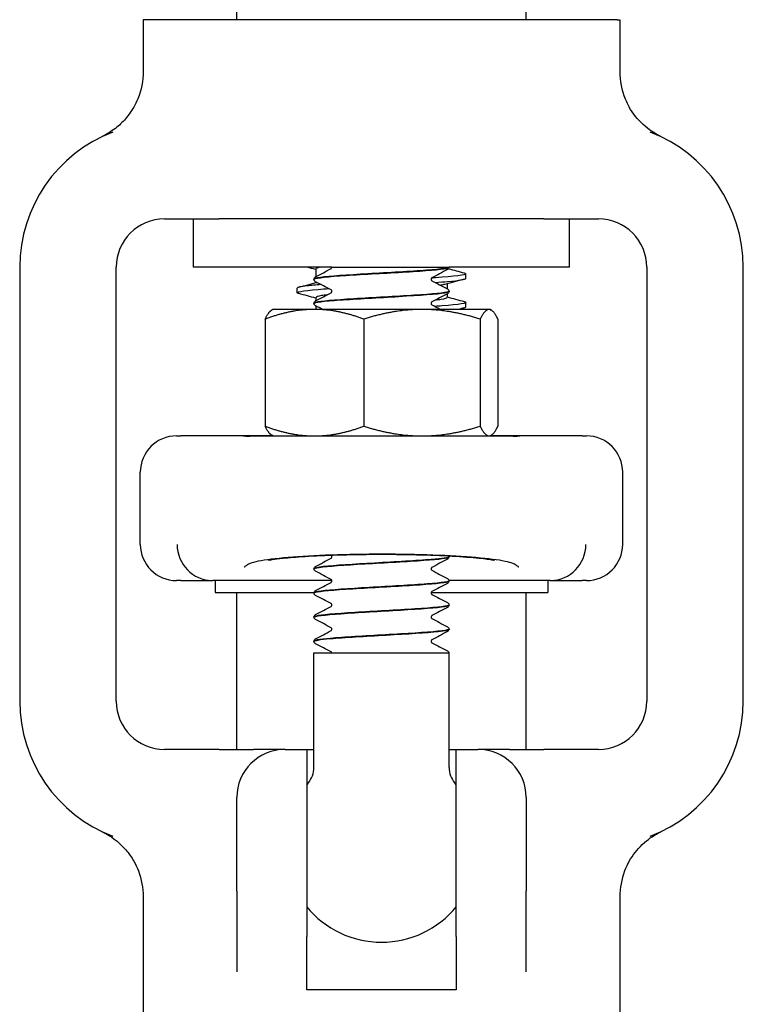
# Model space of a CAD drawing. Header units: inches. Extents: x 36 to 1719, y -84 to 1122.
# Tile 410 of 550: x 1420.16 to 1422.04, y 381.89 to 384.44. Entities that reach past the tile are written whole.
import ezdxf

# ---------------------------------------------------------------- set-up
doc = ezdxf.new("R2010")
doc.units = ezdxf.units.IN
doc.header["$LTSCALE"] = 48
doc.header["$MEASUREMENT"] = 0
doc.layers.add('Visible (ANSI)', color=7, linetype='Continuous', lineweight=30)

msp = doc.modelspace()

# ---------------------------------------------------------------- linework, layer by layer
at = {"layer": 'Visible (ANSI)'}
for p, q in [((1420.72412, 384.43843), (1420.72412, 384.45843)), ((1421.47412, 384.43843), (1421.47412, 384.45843)), ((1420.48807, 384.43843), (1420.48162, 384.43843)), ((1420.48162, 384.43843), (1420.48162, 384.30447)), ((1420.49571, 384.43843), (1420.48807, 384.43843)), ((1421.70253, 384.43843), (1420.49571, 384.43843)), ((1421.71017, 384.43843), (1421.70253, 384.43843)), ((1421.71017, 384.43843), (1421.71662, 384.43843)), ((1421.71662, 384.43843), (1421.71662, 384.30447)), ((1420.53662, 383.92193), (1420.67853, 383.92193)), ((1420.61162, 383.79693), (1420.61162, 383.92193)), ((1421.51971, 383.92193), (1420.67853, 383.92193)), ((1421.51971, 383.92193), (1421.66162, 383.92193)), ((1421.58662, 383.79693), (1421.58662, 383.92193)), ((1420.16162, 383.79693), (1420.16162, 382.67193)), ((1420.41162, 382.67193), (1420.41162, 383.79693)), ((1420.97045, 383.79693), (1420.61162, 383.79693)), ((1420.92912, 383.79227), (1420.92912, 383.77238)), ((1420.97045, 383.7969), (1420.97045, 383.79693)), ((1420.97045, 383.79693), (1420.97046, 383.79693)), ((1420.97046, 383.79693), (1420.9851, 383.79693)), ((1420.9851, 383.79693), (1421.24795, 383.79693)), ((1421.24795, 383.79693), (1421.27405, 383.79693)), ((1421.27412, 383.79693), (1421.27405, 383.79693)), ((1421.27412, 383.79659), (1421.27412, 383.79693)), ((1421.58662, 383.79693), (1421.27412, 383.79693)), ((1421.78662, 383.79693), (1421.78662, 382.67193)), ((1422.03662, 382.67193), (1422.03662, 383.79693)), ((1420.92412, 383.76531), (1420.92412, 383.76593)), ((1420.92912, 383.75886), (1420.92912, 383.75674)), ((1421.31787, 383.76781), (1421.31787, 383.77966)), ((1420.88037, 383.73074), (1420.88037, 383.74259)), ((1421.26912, 383.75366), (1421.26912, 383.7411)), ((1421.27412, 383.73403), (1421.27412, 383.73465)), ((1420.92912, 383.71813), (1420.92912, 383.70981)), ((1421.26912, 383.72758), (1421.26912, 383.71813)), ((1421.31787, 383.69367), (1421.31787, 383.70552)), ((1420.81762, 383.68743), (1420.81476, 383.68578)), ((1420.92529, 383.68743), (1420.81762, 383.68743)), ((1420.92412, 383.70275), (1420.92412, 383.70337)), ((1421.20396, 383.68743), (1420.92529, 383.68743)), ((1420.92912, 383.6963), (1420.92912, 383.68743)), ((1421.37779, 383.68743), (1421.20396, 383.68743)), ((1421.38062, 383.68743), (1421.37779, 383.68743)), ((1421.38062, 383.68743), (1421.38348, 383.68578)), ((1420.79746, 383.66228), (1420.79746, 383.38457)), ((1421.05313, 383.66228), (1421.05313, 383.38457)), ((1421.35479, 383.66228), (1421.35479, 383.38457)), ((1421.40078, 383.66228), (1421.40078, 383.38457)), ((1420.56787, 383.35943), (1420.57929, 383.35943)), ((1420.74105, 383.35943), (1420.57929, 383.35943)), ((1420.81762, 383.35943), (1420.74105, 383.35943)), ((1421.44071, 383.35903), (1420.75753, 383.35903)), ((1420.81762, 383.35943), (1420.81476, 383.36108)), ((1420.81762, 383.35943), (1420.92529, 383.35943)), ((1420.92529, 383.35943), (1421.20396, 383.35943)), ((1421.20396, 383.35943), (1421.37779, 383.35943)), ((1421.27412, 383.35903), (1421.27412, 383.35927)), ((1421.37779, 383.35943), (1421.38062, 383.35943)), ((1421.38062, 383.35943), (1421.38348, 383.36108)), ((1421.45719, 383.35943), (1421.38062, 383.35943)), ((1421.61895, 383.35943), (1421.45719, 383.35943)), ((1421.61895, 383.35943), (1421.63037, 383.35943)), ((1420.47412, 383.07818), (1420.47412, 383.26568)), ((1421.72412, 383.07818), (1421.72412, 383.26568)), ((1421.27412, 383.04584), (1421.27412, 383.04646)), ((1420.92412, 383.01456), (1420.92412, 383.01518)), ((1420.57929, 382.98443), (1420.56787, 382.98443)), ((1420.57929, 382.98443), (1420.66199, 382.98443)), ((1420.97038, 382.98443), (1420.66199, 382.98443)), ((1420.66787, 382.98443), (1420.66787, 382.95318)), ((1421.53625, 382.98443), (1421.27407, 382.98443)), ((1421.27412, 382.98328), (1421.27412, 382.9839)), ((1421.53037, 382.98443), (1421.53037, 382.95318)), ((1421.53625, 382.98443), (1421.61895, 382.98443)), ((1421.63037, 382.98443), (1421.61895, 382.98443)), ((1420.66787, 382.95318), (1420.92417, 382.95318)), ((1420.72412, 382.54693), (1420.72412, 382.95318)), ((1420.92412, 382.952), (1420.92412, 382.95262)), ((1421.22786, 382.95318), (1421.53037, 382.95318)), ((1421.47412, 382.54693), (1421.47412, 382.95318)), ((1421.27412, 382.92071), (1421.27412, 382.92134)), ((1420.92412, 382.88943), (1420.92412, 382.89005)), ((1421.27412, 382.85815), (1421.27412, 382.85877)), ((1420.92412, 382.82687), (1420.92412, 382.82749)), ((1420.92412, 382.79693), (1421.27412, 382.79693)), ((1420.92412, 382.50003), (1420.92412, 382.79693)), ((1421.27412, 382.50003), (1421.27412, 382.79693)), ((1420.67853, 382.54693), (1420.53662, 382.54693)), ((1420.67853, 382.54693), (1420.76747, 382.54693)), ((1420.84912, 382.54693), (1420.76747, 382.54693)), ((1420.84912, 382.54693), (1420.90537, 382.54693)), ((1420.90537, 382.54693), (1420.92412, 382.54693)), ((1420.90537, 382.54693), (1420.90537, 382.062)), ((1421.27412, 382.54693), (1421.29287, 382.54693)), ((1421.29287, 382.54693), (1421.34912, 382.54693)), ((1421.29287, 382.062), (1421.29287, 382.54693)), ((1421.43077, 382.54693), (1421.34912, 382.54693)), ((1421.43077, 382.54693), (1421.51971, 382.54693)), ((1421.66162, 382.54693), (1421.51971, 382.54693)), ((1420.72412, 382.17947), (1420.72412, 382.42193)), ((1421.47412, 382.42193), (1421.47412, 382.17947)), ((1420.72412, 382.17947), (1420.72412, 381.96981)), ((1421.47412, 381.96981), (1421.47412, 382.17947)), ((1420.48162, 382.16438), (1420.48162, 381.84818)), ((1421.71662, 382.16438), (1421.71662, 381.73716)), ((1420.90537, 381.92386), (1420.90537, 382.062)), ((1421.29287, 382.062), (1421.29287, 381.92386)), ((1421.29287, 381.92386), (1420.90537, 381.92386))]:
    msp.add_line(p, q, dxfattribs=at)
for centre, radius, start, end in [((1420.53662, 383.79693), 0.375, 110.89571, 180), ((1421.66162, 383.79693), 0.375, 0, 69.10429), ((1420.53662, 383.79693), 0.125, 90, 180), ((1421.66162, 383.79693), 0.125, 0, 90), ((1420.56787, 383.26568), 0.09375, 90, 180), ((1421.63037, 383.26568), 0.09375, 0, 90), ((1420.56787, 383.07818), 0.09375, 180, 270), ((1421.63037, 383.07818), 0.09375, 270, 0), ((1420.53662, 382.67193), 0.375, 180, 249.10429), ((1420.53662, 382.67193), 0.125, 180, 270), ((1421.66162, 382.67193), 0.125, 270, 0), ((1421.66162, 382.67193), 0.375, 290.89571, 0), ((1420.84912, 382.42193), 0.125, 90, 180), ((1421.34912, 382.42193), 0.125, 0, 90), ((1420.86162, 382.50003), 0.0625, 319.4642, 0), ((1421.33662, 382.50003), 0.0625, 180, 220.5358), ((1421.09912, 382.29693), 0.25, 139.4642, 140.80503), ((1421.09912, 382.29693), 0.25, 39.19497, 40.5358), ((1421.09912, 382.29693), 0.25, 219.19497, 320.80503)]:
    msp.add_arc(centre, radius, start, end, dxfattribs=at)
for centre, major_axis, ratio, start_param, end_param in [((1420.66113, 383.07818), (0.01834, -0.09202), 0.976791, 4.5200982, 6.0729206), ((1421.53711, 383.07818), (0.01834, 0.09202), 0.976791, 3.3518573, 4.9046798), ((1420.88782, 383.07818), (-0.24503, -0.08795), 0.1325254, 0.3357379, 0.3537118), ((1421.31042, 383.07818), (0.24503, -0.08795), 0.1325254, 5.9294735, 5.9474474)]:
    msp.add_ellipse(centre, major_axis=major_axis, ratio=ratio, start_param=start_param, end_param=end_param, dxfattribs=at)
for points, knots in [([(1420.48162, 384.30447), (1420.48162, 384.28006), (1420.47685, 384.25587), (1420.46457, 384.22596), (1420.46111, 384.21884), (1420.45722, 384.21198)], [0, 0, 0, 0, 0.18604443, 0.18604443, 0.24640289, 0.24640289, 0.24640289, 0.24640289]), ([(1421.71662, 384.30447), (1421.71662, 384.28006), (1421.72139, 384.25587), (1421.73367, 384.22596), (1421.73713, 384.21884), (1421.74102, 384.21198)], [0, 0, 0, 0, 0.18604443, 0.18604443, 0.24640289, 0.24640289, 0.24640289, 0.24640289]), ([(1420.45722, 384.21198), (1420.45109, 384.20117), (1420.4439, 384.19099), (1420.42783, 384.17247), (1420.41903, 384.16412), (1420.39852, 384.1481), (1420.38892, 384.14259), (1420.3831, 384.13943), (1420.38266, 384.13919), (1420.3822, 384.13895)], [0, 0, 0, 0, 0.09469213, 0.09469213, 0.18700728, 0.18700728, 0.29404594, 0.29404594, 0.30156032, 0.30156032, 0.30156032, 0.30156032]), ([(1421.81604, 384.13895), (1421.8152, 384.1394), (1421.81437, 384.13984), (1421.80632, 384.14427), (1421.79232, 384.15255), (1421.76285, 384.17966), (1421.75064, 384.19501), (1421.74102, 384.21198)], [0.01028684, 0.01028684, 0.01028684, 0.01028684, 0.01590204, 0.01590204, 0.08584187, 0.08584187, 0.15193376, 0.15193376, 0.15193376, 0.15193376]), ([(1420.3822, 384.13895), (1420.37994, 384.13775), (1420.37762, 384.13657), (1420.37514, 384.13538), (1420.37505, 384.13533), (1420.37495, 384.13529)], [-0.020804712, -0.020804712, -0.020804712, -0.020804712, 0, 0, 0.000806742, 0.000806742, 0.000806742, 0.000806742]), ([(1421.82329, 384.13529), (1421.82319, 384.13533), (1421.8231, 384.13538), (1421.82066, 384.13655), (1421.81834, 384.13772), (1421.81604, 384.13895)], [-0.719927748, -0.719927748, -0.719927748, -0.719927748, -0.71835885, -0.71835885, -0.678581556, -0.678581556, -0.678581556, -0.678581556]), ([(1420.92428, 383.76528), (1420.92417, 383.76598), (1420.92534, 383.76667), (1420.92785, 383.76737), (1420.93897, 383.77045), (1420.9762, 383.77353), (1421.02532, 383.77661), (1421.07408, 383.77967), (1421.13341, 383.78273), (1421.18094, 383.78579), (1421.22854, 383.78886), (1421.26321, 383.79192), (1421.27185, 383.79498), (1421.27336, 383.79552), (1421.27412, 383.79605), (1421.27412, 383.79659)], [-9.427487, -9.427487, -9.427487, -9.427487, -9.2180099, -9.2180099, -9.2180099, -8.289328, -8.289328, -8.289328, -7.3674505, -7.3674505, -7.3674505, -6.4443529, -6.4443529, -6.4443529, -6.2831853, -6.2831853, -6.2831853, -6.2831853]), ([(1421.27405, 383.79693), (1421.27251, 383.79384), (1421.24409, 383.79075), (1421.19968, 383.78767), (1421.15528, 383.78458), (1421.09596, 383.78149), (1421.04443, 383.77841), (1420.99292, 383.77532), (1420.95042, 383.77223), (1420.93319, 383.76915), (1420.92719, 383.76808), (1420.92431, 383.767), (1420.92439, 383.76593)], [0.0284489, 0.0284489, 0.0284489, 0.0284489, 0.9586618, 0.9586618, 0.9586618, 1.888606, 1.888606, 1.888606, 2.8182842, 2.8182842, 2.8182842, 3.1415927, 3.1415927, 3.1415927, 3.1415927]), ([(1420.96864, 383.79312), (1420.96867, 383.79314), (1420.96886, 383.79324), (1420.96941, 383.79381), (1420.96971, 383.7942), (1420.97025, 383.79533), (1420.97045, 383.79611), (1420.97045, 383.7969)], [0.006616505, 0.006616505, 0.006616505, 0.006616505, 0.024017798, 0.024017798, 0.03673453, 0.03673453, 0.049915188, 0.049915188, 0.049915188, 0.049915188]), ([(1421.31311, 383.78209), (1421.31617, 383.7813), (1421.3178, 383.78051), (1421.31787, 383.77972), (1421.31818, 383.77625), (1421.28835, 383.77277), (1421.23879, 383.7693), (1421.23553, 383.76907), (1421.23219, 383.76884), (1421.22877, 383.76862)], [156.8740037, 156.8740037, 156.8740037, 156.8740037, 157.0747399, 157.0747399, 157.0747399, 157.9578984, 157.9578984, 157.9578984, 158.0159854, 158.0159854, 158.0159854, 158.0159854]), ([(1421.27412, 383.79656), (1421.27406, 383.79529), (1421.27358, 383.79409), (1421.27248, 383.79243), (1421.27189, 383.79188), (1421.27084, 383.79108), (1421.27037, 383.7908), (1421.26991, 383.79056)], [0, 0, 0, 0, 0.017960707, 0.017960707, 0.035135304, 0.035135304, 0.051182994, 0.051182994, 0.051182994, 0.051182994]), ([(1420.92412, 383.76596), (1420.92418, 383.76723), (1420.92466, 383.76843), (1420.92576, 383.77009), (1420.92635, 383.77064), (1420.9274, 383.77144), (1420.92787, 383.77172), (1420.92833, 383.77196)], [0, 0, 0, 0, 0.017960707, 0.017960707, 0.035135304, 0.035135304, 0.051182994, 0.051182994, 0.051182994, 0.051182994]), ([(1420.92833, 383.75928), (1420.92761, 383.75965), (1420.92685, 383.7601), (1420.92561, 383.76139), (1420.92517, 383.76195), (1420.92444, 383.76341), (1420.92417, 383.76433), (1420.92412, 383.76528)], [0, 0, 0, 0, 0.024898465, 0.024898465, 0.037820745, 0.037820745, 0.051208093, 0.051208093, 0.051208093, 0.051208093]), ([(1421.22958, 383.76939), (1421.22952, 383.76936), (1421.22935, 383.76924), (1421.22883, 383.76871), (1421.22853, 383.76832), (1421.22799, 383.76719), (1421.22779, 383.76641), (1421.22779, 383.76562)], [0.008751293, 0.008751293, 0.008751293, 0.008751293, 0.024017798, 0.024017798, 0.03673453, 0.03673453, 0.049915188, 0.049915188, 0.049915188, 0.049915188]), ([(1421.22779, 383.76562), (1421.22779, 383.76441), (1421.22829, 383.76329), (1421.22908, 383.76221), (1421.22936, 383.762), (1421.22957, 383.76185), (1421.22961, 383.76183), (1421.22961, 383.76183)], [0, 0, 0, 0, 0.02017106, 0.02017106, 0.036592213, 0.036592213, 0.045399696, 0.045399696, 0.045399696, 0.045399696]), ([(1421.23796, 383.75739), (1421.24996, 383.75823), (1421.26092, 383.75906), (1421.27054, 383.7599), (1421.3009, 383.76254), (1421.31746, 383.76517), (1421.31771, 383.76781)], [-164.24548523, -164.24548523, -164.24548523, -164.24548523, -164.03312378, -164.03312378, -164.03312378, -163.36281799, -163.36281799, -163.36281799, -163.36281799]), ([(1420.885, 383.72831), (1420.88413, 383.72854), (1420.88338, 383.72877), (1420.88276, 383.72899), (1420.87337, 383.73243), (1420.89317, 383.73586), (1420.93539, 383.73929), (1420.94369, 383.73997), (1420.95282, 383.74064), (1420.96262, 383.74132)], [-166.7100396, -166.7100396, -166.7100396, -166.7100396, -166.6525026, -166.6525026, -166.6525026, -165.7793701, -165.7793701, -165.7793701, -165.6078186, -165.6078186, -165.6078186, -165.6078186]), ([(1420.94288, 383.75173), (1420.92872, 383.75064), (1420.91651, 383.74955), (1420.90688, 383.74846), (1420.88957, 383.74651), (1420.88076, 383.74455), (1420.8807, 383.74259)], [159.44697057, 159.44697057, 159.44697057, 159.44697057, 159.72380738, 159.72380738, 159.72380738, 160.22122533, 160.22122533, 160.22122533, 160.22122533]), ([(1420.92412, 383.70272), (1420.92402, 383.70574), (1420.94959, 383.70877), (1420.9915, 383.71179), (1421.03394, 383.71485), (1421.09213, 383.71792), (1421.14413, 383.72098), (1421.19788, 383.72414), (1421.24363, 383.72731), (1421.26307, 383.73047), (1421.27036, 383.73166), (1421.27389, 383.73284), (1421.27382, 383.73403)], [-15.7106723, -15.7106723, -15.7106723, -15.7106723, -14.7994931, -14.7994931, -14.7994931, -13.877024, -13.877024, -13.877024, -12.9235543, -12.9235543, -12.9235543, -12.5663706, -12.5663706, -12.5663706, -12.5663706]), ([(1421.27391, 383.73468), (1421.27404, 383.73383), (1421.27231, 383.73299), (1421.26863, 383.73215), (1421.25517, 383.72907), (1421.21591, 383.72598), (1421.16585, 383.7229), (1421.1158, 383.71982), (1421.05613, 383.71674), (1421.00961, 383.71366), (1420.9631, 383.71058), (1420.93083, 383.7075), (1420.9251, 383.70442), (1420.92445, 383.70407), (1420.92414, 383.70372), (1420.92417, 383.70337)], [6.2804763, 6.2804763, 6.2804763, 6.2804763, 6.5343927, 6.5343927, 6.5343927, 7.4627822, 7.4627822, 7.4627822, 8.3909221, 8.3909221, 8.3909221, 9.318815, 9.318815, 9.318815, 9.424778, 9.424778, 9.424778, 9.424778]), ([(1420.97045, 383.73434), (1420.97045, 383.73554), (1420.96995, 383.73667), (1420.96916, 383.73774), (1420.96888, 383.73796), (1420.96867, 383.73811), (1420.96863, 383.73813), (1420.96863, 383.73813)], [0, 0, 0, 0, 0.02017106, 0.02017106, 0.036592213, 0.036592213, 0.045399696, 0.045399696, 0.045399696, 0.045399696]), ([(1420.96864, 383.73055), (1420.96867, 383.73057), (1420.96886, 383.73067), (1420.96941, 383.73125), (1420.96971, 383.73163), (1420.97025, 383.73277), (1420.97045, 383.73355), (1420.97045, 383.73434)], [0.006616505, 0.006616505, 0.006616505, 0.006616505, 0.024017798, 0.024017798, 0.03673453, 0.03673453, 0.049915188, 0.049915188, 0.049915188, 0.049915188]), ([(1421.26991, 383.74068), (1421.27063, 383.74031), (1421.27139, 383.73985), (1421.27263, 383.73857), (1421.27307, 383.73801), (1421.2738, 383.73655), (1421.27407, 383.73563), (1421.27412, 383.73468)], [0, 0, 0, 0, 0.024898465, 0.024898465, 0.037820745, 0.037820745, 0.051208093, 0.051208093, 0.051208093, 0.051208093]), ([(1421.27412, 383.734), (1421.27406, 383.73272), (1421.27358, 383.73152), (1421.27248, 383.72987), (1421.27189, 383.72932), (1421.27084, 383.72852), (1421.27037, 383.72824), (1421.26991, 383.72799)], [0, 0, 0, 0, 0.017960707, 0.017960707, 0.035135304, 0.035135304, 0.051182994, 0.051182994, 0.051182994, 0.051182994]), ([(1420.92412, 383.70339), (1420.92418, 383.70467), (1420.92466, 383.70587), (1420.92576, 383.70753), (1420.92635, 383.70808), (1420.9274, 383.70888), (1420.92787, 383.70916), (1420.92833, 383.7094)], [0, 0, 0, 0, 0.017960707, 0.017960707, 0.035135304, 0.035135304, 0.051182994, 0.051182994, 0.051182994, 0.051182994]), ([(1420.95846, 383.72516), (1420.95282, 383.72447), (1420.94792, 383.72377), (1420.94385, 383.72308), (1420.93418, 383.72143), (1420.92941, 383.71978), (1420.92945, 383.71813)], [165.90898853, 165.90898853, 165.90898853, 165.90898853, 166.08500187, 166.08500187, 166.08500187, 166.50441064, 166.50441064, 166.50441064, 166.50441064]), ([(1421.22958, 383.70683), (1421.22952, 383.70679), (1421.22935, 383.70668), (1421.22883, 383.70614), (1421.22853, 383.70576), (1421.22799, 383.70462), (1421.22779, 383.70385), (1421.22779, 383.70306)], [0.008751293, 0.008751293, 0.008751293, 0.008751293, 0.024017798, 0.024017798, 0.03673453, 0.03673453, 0.049915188, 0.049915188, 0.049915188, 0.049915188]), ([(1421.26878, 383.71813), (1421.26882, 383.71643), (1421.26374, 383.71473), (1421.25347, 383.71303), (1421.24891, 383.71227), (1421.24337, 383.71152), (1421.23697, 383.71077)], [163.36281799, 163.36281799, 163.36281799, 163.36281799, 163.79533054, 163.79533054, 163.79533054, 163.98696995, 163.98696995, 163.98696995, 163.98696995]), ([(1421.31322, 383.70795), (1421.31468, 383.70757), (1421.31581, 383.70719), (1421.31658, 383.70681), (1421.32356, 383.70334), (1421.30058, 383.69987), (1421.25564, 383.6964), (1421.24994, 383.69596), (1421.24389, 383.69552), (1421.23755, 383.69508)], [163.157189, 163.157189, 163.157189, 163.157189, 163.2540101, 163.2540101, 163.2540101, 164.1362278, 164.1362278, 164.1362278, 164.2482393, 164.2482393, 164.2482393, 164.2482393]), ([(1420.92833, 383.69671), (1420.92761, 383.69709), (1420.92685, 383.69754), (1420.92561, 383.69883), (1420.92517, 383.69939), (1420.92444, 383.70085), (1420.92417, 383.70177), (1420.92412, 383.70272)], [0, 0, 0, 0, 0.024898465, 0.024898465, 0.037820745, 0.037820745, 0.051208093, 0.051208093, 0.051208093, 0.051208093]), ([(1421.22779, 383.70306), (1421.22779, 383.70185), (1421.22829, 383.70073), (1421.22908, 383.69965), (1421.22936, 383.69944), (1421.22957, 383.69929), (1421.22961, 383.69927), (1421.22961, 383.69927)], [0, 0, 0, 0, 0.02017106, 0.02017106, 0.036592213, 0.036592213, 0.045399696, 0.045399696, 0.045399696, 0.045399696]), ([(1421.28797, 383.68743), (1421.28904, 383.68754), (1421.29009, 383.68766), (1421.2911, 383.68777), (1421.30857, 383.68974), (1421.31749, 383.6917), (1421.31756, 383.69367)], [-170.17499936, -170.17499936, -170.17499936, -170.17499936, -170.14588782, -170.14588782, -170.14588782, -169.64600329, -169.64600329, -169.64600329, -169.64600329]), ([(1420.74105, 383.35943), (1420.74108, 383.35943), (1420.7411, 383.35943), (1420.74383, 383.35942), (1420.74923, 383.35903), (1420.75753, 383.35903)], [-0.00244603, -0.00244603, -0.00244603, -0.00244603, 0, 0, 0.30409051, 0.30409051, 0.30409051, 0.30409051]), ([(1421.44071, 383.35903), (1421.44901, 383.35903), (1421.45441, 383.35942), (1421.45714, 383.35943), (1421.45716, 383.35943), (1421.45719, 383.35943)], [0.0481126, 0.0481126, 0.0481126, 0.0481126, 0.35549776, 0.35549776, 0.35797029, 0.35797029, 0.35797029, 0.35797029]), ([(1421.43929, 383.02869), (1421.43005, 383.03255), (1421.41228, 383.03621), (1421.36169, 383.04272), (1421.32936, 383.04552), (1421.25422, 383.04987), (1421.21215, 383.05139), (1421.1237, 383.05294), (1421.07818, 383.05296), (1420.98961, 383.05149), (1420.94741, 383.05001), (1420.87185, 383.04574), (1420.8392, 383.04298), (1420.78703, 383.03643), (1420.76847, 383.03266), (1420.75895, 383.02869)], [0, 0, 0, 0, 0.344205, 0.344205, 0.6883035, 0.6883035, 1.0322227, 1.0322227, 1.3758839, 1.3758839, 1.7193458, 1.7193458, 2.0628667, 2.0628667, 2.4173808, 2.4173808, 2.4173808, 2.4173808]), ([(1420.80669, 383.03732), (1420.80669, 383.03732), (1420.80684, 383.03736), (1420.80823, 383.03766), (1420.8114, 383.03827), (1420.8227, 383.04002), (1420.83253, 383.04129), (1420.86012, 383.04416), (1420.87935, 383.04573), (1420.92646, 383.04869), (1420.95502, 383.05), (1421.01718, 383.05192), (1421.05169, 383.0525), (1421.12095, 383.05273), (1421.15599, 383.05238), (1421.22271, 383.05078), (1421.25392, 383.04956), (1421.30895, 383.04649), (1421.33264, 383.04467), (1421.36777, 383.04112), (1421.38069, 383.03932), (1421.38936, 383.03779), (1421.3908, 383.03749), (1421.39147, 383.03734), (1421.39155, 383.03733), (1421.39155, 383.03733)], [-3.9197905, -3.9197905, -3.9197905, -3.9197905, -3.8923457, -3.8923457, -3.779618, -3.779618, -3.6122028, -3.6122028, -3.3893232, -3.3893232, -3.1324583, -3.1324583, -2.8590136, -2.8590136, -2.5819763, -2.5819763, -2.308624, -2.308624, -2.0477624, -2.0477624, -1.8214592, -1.8214592, -1.7487926, -1.7487926, -1.7289388, -1.7289388, -1.7289388, -1.7289388]), ([(1420.92444, 383.01453), (1420.92433, 383.01587), (1420.92878, 383.0172), (1420.93791, 383.01854), (1420.95889, 383.02161), (1421.00409, 383.02467), (1421.05639, 383.02774), (1421.10868, 383.03081), (1421.16683, 383.03388), (1421.20884, 383.03695), (1421.24943, 383.03991), (1421.27402, 383.04288), (1421.27411, 383.04584)], [-84.8257107, -84.8257107, -84.8257107, -84.8257107, -84.4233738, -84.4233738, -84.4233738, -83.4988671, -83.4988671, -83.4988671, -82.5745653, -82.5745653, -82.5745653, -81.681409, -81.681409, -81.681409, -81.681409]), ([(1421.27399, 383.04649), (1421.27384, 383.04401), (1421.25736, 383.04153), (1421.22785, 383.03905), (1421.19112, 383.03597), (1421.13509, 383.03288), (1421.08116, 383.0298), (1421.0273, 383.02672), (1420.97682, 383.02363), (1420.94899, 383.02055), (1420.93282, 383.01876), (1420.92452, 383.01697), (1420.92443, 383.01518)], [75.3955147, 75.3955147, 75.3955147, 75.3955147, 76.1425075, 76.1425075, 76.1425075, 77.0718173, 77.0718173, 77.0718173, 78.0001054, 78.0001054, 78.0001054, 78.5398163, 78.5398163, 78.5398163, 78.5398163]), ([(1420.97045, 383.04615), (1420.97045, 383.04736), (1420.96995, 383.04848), (1420.96916, 383.04955), (1420.96888, 383.04977), (1420.96867, 383.04992), (1420.96863, 383.04994), (1420.96863, 383.04994)], [0, 0, 0, 0, 0.02017106, 0.02017106, 0.036592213, 0.036592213, 0.045399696, 0.045399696, 0.045399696, 0.045399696]), ([(1420.96864, 383.04237), (1420.96867, 383.04239), (1420.96886, 383.04249), (1420.96941, 383.04306), (1420.96971, 383.04345), (1420.97025, 383.04458), (1420.97045, 383.04536), (1420.97045, 383.04615)], [0.006616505, 0.006616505, 0.006616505, 0.006616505, 0.024017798, 0.024017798, 0.03673453, 0.03673453, 0.049915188, 0.049915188, 0.049915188, 0.049915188]), ([(1421.27412, 383.04581), (1421.27406, 383.04454), (1421.27358, 383.04334), (1421.27248, 383.04168), (1421.27189, 383.04113), (1421.27084, 383.04033), (1421.27037, 383.04005), (1421.26991, 383.03981)], [0, 0, 0, 0, 0.017960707, 0.017960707, 0.035135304, 0.035135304, 0.051182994, 0.051182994, 0.051182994, 0.051182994]), ([(1420.75895, 383.02869), (1420.75845, 383.02848), (1420.75796, 383.02827), (1420.75541, 383.02715), (1420.75355, 383.02623), (1420.74911, 383.02374), (1420.74689, 383.02215), (1420.74468, 383.02013), (1420.74421, 383.01966), (1420.74374, 383.01915), (1420.74369, 383.01909), (1420.74364, 383.01904)], [0.05166308, 0.05166308, 0.05166308, 0.05166308, 0.07036558, 0.07036558, 0.15060424, 0.15060424, 0.28322209, 0.28322209, 0.32342002, 0.32342002, 0.3282584, 0.3282584, 0.3282584, 0.3282584]), ([(1420.92412, 383.01521), (1420.92418, 383.01648), (1420.92466, 383.01768), (1420.92576, 383.01934), (1420.92635, 383.01989), (1420.9274, 383.02069), (1420.92787, 383.02097), (1420.92833, 383.02121)], [0, 0, 0, 0, 0.017960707, 0.017960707, 0.035135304, 0.035135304, 0.051182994, 0.051182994, 0.051182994, 0.051182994]), ([(1420.92833, 383.00853), (1420.92761, 383.0089), (1420.92685, 383.00935), (1420.92561, 383.01064), (1420.92517, 383.0112), (1420.92444, 383.01266), (1420.92417, 383.01358), (1420.92412, 383.01453)], [0, 0, 0, 0, 0.024898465, 0.024898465, 0.037820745, 0.037820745, 0.051208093, 0.051208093, 0.051208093, 0.051208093]), ([(1421.22958, 383.01864), (1421.22952, 383.01861), (1421.22935, 383.01849), (1421.22883, 383.01796), (1421.22853, 383.01757), (1421.22799, 383.01644), (1421.22779, 383.01566), (1421.22779, 383.01487)], [0.008751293, 0.008751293, 0.008751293, 0.008751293, 0.024017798, 0.024017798, 0.03673453, 0.03673453, 0.049915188, 0.049915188, 0.049915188, 0.049915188]), ([(1421.22779, 383.01487), (1421.22779, 383.01366), (1421.22829, 383.01254), (1421.22908, 383.01146), (1421.22936, 383.01125), (1421.22957, 383.0111), (1421.22961, 383.01108), (1421.22961, 383.01108)], [0, 0, 0, 0, 0.02017106, 0.02017106, 0.036592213, 0.036592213, 0.045399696, 0.045399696, 0.045399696, 0.045399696]), ([(1421.4546, 383.01904), (1421.45455, 383.01909), (1421.4545, 383.01915), (1421.45404, 383.01965), (1421.45358, 383.02011), (1421.45137, 383.02213), (1421.44914, 383.02373), (1421.44468, 383.02623), (1421.44282, 383.02715), (1421.44029, 383.02827), (1421.43979, 383.02848), (1421.43929, 383.02869)], [-0.00483264, -0.00483264, -0.00483264, -0.00483264, 0, 0, 0.03929975, 0.03929975, 0.17286172, 0.17286172, 0.25278744, 0.25278744, 0.27153158, 0.27153158, 0.27153158, 0.27153158]), ([(1421.26991, 382.98993), (1421.27063, 382.98956), (1421.27139, 382.9891), (1421.27263, 382.98782), (1421.27307, 382.98726), (1421.2738, 382.9858), (1421.27407, 382.98488), (1421.27412, 382.98393)], [0, 0, 0, 0, 0.024898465, 0.024898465, 0.037820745, 0.037820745, 0.051208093, 0.051208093, 0.051208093, 0.051208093]), ([(1420.92428, 382.95197), (1420.92417, 382.95266), (1420.92532, 382.95335), (1420.9278, 382.95404), (1420.93881, 382.95711), (1420.97578, 382.96019), (1421.02466, 382.96326), (1421.07354, 382.96633), (1421.13317, 382.96941), (1421.18091, 382.97248), (1421.22864, 382.97555), (1421.26337, 382.97862), (1421.27192, 382.98169), (1421.27338, 382.98222), (1421.27407, 382.98275), (1421.27402, 382.98328)], [-91.108896, -91.108896, -91.108896, -91.108896, -90.9008742, -90.9008742, -90.9008742, -89.9748609, -89.9748609, -89.9748609, -89.0490707, -89.0490707, -89.0490707, -88.1235008, -88.1235008, -88.1235008, -87.9645943, -87.9645943, -87.9645943, -87.9645943]), ([(1421.27412, 382.98393), (1421.27412, 382.98384), (1421.27411, 382.98376), (1421.27408, 382.98367), (1421.27286, 382.98061), (1421.24516, 382.97754), (1421.20144, 382.97448), (1421.15776, 382.97141), (1421.09911, 382.96835), (1421.04764, 382.96528), (1420.99622, 382.96222), (1420.95317, 382.95916), (1420.93472, 382.9561), (1420.92773, 382.95494), (1420.92433, 382.95378), (1420.92441, 382.95262)], [81.6787, 81.6787, 81.6787, 81.6787, 81.7038978, 81.7038978, 81.7038978, 82.6277161, 82.6277161, 82.6277161, 83.5507651, 83.5507651, 83.5507651, 84.4730857, 84.4730857, 84.4730857, 84.8230016, 84.8230016, 84.8230016, 84.8230016]), ([(1420.97045, 382.98359), (1420.97045, 382.98479), (1420.96995, 382.98592), (1420.96916, 382.98699), (1420.96888, 382.98721), (1420.96867, 382.98736), (1420.96863, 382.98738), (1420.96863, 382.98738)], [0, 0, 0, 0, 0.02017106, 0.02017106, 0.036592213, 0.036592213, 0.045399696, 0.045399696, 0.045399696, 0.045399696]), ([(1420.96864, 382.9798), (1420.96867, 382.97982), (1420.96886, 382.97992), (1420.96941, 382.9805), (1420.96971, 382.98088), (1420.97025, 382.98202), (1420.97045, 382.9828), (1420.97045, 382.98359)], [0.006616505, 0.006616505, 0.006616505, 0.006616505, 0.024017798, 0.024017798, 0.03673453, 0.03673453, 0.049915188, 0.049915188, 0.049915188, 0.049915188]), ([(1421.27412, 382.98325), (1421.27406, 382.98197), (1421.27358, 382.98077), (1421.27248, 382.97912), (1421.27189, 382.97857), (1421.27084, 382.97777), (1421.27037, 382.97749), (1421.26991, 382.97724)], [0, 0, 0, 0, 0.017960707, 0.017960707, 0.035135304, 0.035135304, 0.051182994, 0.051182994, 0.051182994, 0.051182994]), ([(1420.92412, 382.95264), (1420.92418, 382.95392), (1420.92466, 382.95512), (1420.92576, 382.95678), (1420.92635, 382.95733), (1420.9274, 382.95813), (1420.92787, 382.95841), (1420.92833, 382.95865)], [0, 0, 0, 0, 0.017960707, 0.017960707, 0.035135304, 0.035135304, 0.051182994, 0.051182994, 0.051182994, 0.051182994]), ([(1420.92833, 382.94596), (1420.92761, 382.94634), (1420.92685, 382.94679), (1420.92561, 382.94808), (1420.92517, 382.94864), (1420.92444, 382.9501), (1420.92417, 382.95102), (1420.92412, 382.95197)], [0, 0, 0, 0, 0.024898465, 0.024898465, 0.037820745, 0.037820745, 0.051208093, 0.051208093, 0.051208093, 0.051208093]), ([(1421.22958, 382.95608), (1421.22952, 382.95604), (1421.22935, 382.95593), (1421.22883, 382.95539), (1421.22853, 382.95501), (1421.22799, 382.95387), (1421.22779, 382.9531), (1421.22779, 382.95231)], [0.008751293, 0.008751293, 0.008751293, 0.008751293, 0.024017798, 0.024017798, 0.03673453, 0.03673453, 0.049915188, 0.049915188, 0.049915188, 0.049915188]), ([(1421.22779, 382.95231), (1421.22779, 382.9511), (1421.22829, 382.94998), (1421.22908, 382.9489), (1421.22936, 382.94869), (1421.22957, 382.94854), (1421.22961, 382.94852), (1421.22961, 382.94852)], [0, 0, 0, 0, 0.02017106, 0.02017106, 0.036592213, 0.036592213, 0.045399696, 0.045399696, 0.045399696, 0.045399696]), ([(1420.92412, 382.88941), (1420.92412, 382.88942), (1420.92412, 382.88942), (1420.92412, 382.88943), (1420.92412, 382.89251), (1420.95086, 382.89559), (1420.99416, 382.89867), (1421.03745, 382.90175), (1421.09626, 382.90483), (1421.14819, 382.9079), (1421.2001, 382.91098), (1421.24391, 382.91406), (1421.26294, 382.91714), (1421.27031, 382.91833), (1421.27389, 382.91952), (1421.27382, 382.92071)], [-97.3920813, -97.3920813, -97.3920813, -97.3920813, -97.3894346, -97.3894346, -97.3894346, -96.461786, -96.461786, -96.461786, -95.5343789, -95.5343789, -95.5343789, -94.6072107, -94.6072107, -94.6072107, -94.2477796, -94.2477796, -94.2477796, -94.2477796]), ([(1421.27392, 382.92136), (1421.27405, 382.92057), (1421.2725, 382.91977), (1421.26921, 382.91897), (1421.25645, 382.91589), (1421.21774, 382.9128), (1421.16788, 382.90972), (1421.11813, 382.90664), (1421.05846, 382.90356), (1421.0116, 382.90048), (1420.96484, 382.89741), (1420.93195, 382.89434), (1420.92541, 382.89126), (1420.92455, 382.89086), (1420.92415, 382.89046), (1420.92419, 382.89005)], [87.9618853, 87.9618853, 87.9618853, 87.9618853, 88.2020629, 88.2020629, 88.2020629, 89.131595, 89.131595, 89.131595, 90.0591077, 90.0591077, 90.0591077, 90.9847722, 90.9847722, 90.9847722, 91.106187, 91.106187, 91.106187, 91.106187]), ([(1420.97045, 382.92103), (1420.97045, 382.92223), (1420.96995, 382.92335), (1420.96916, 382.92443), (1420.96888, 382.92464), (1420.96867, 382.92479), (1420.96863, 382.92481), (1420.96863, 382.92481)], [0, 0, 0, 0, 0.02017106, 0.02017106, 0.036592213, 0.036592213, 0.045399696, 0.045399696, 0.045399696, 0.045399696]), ([(1420.96864, 382.91724), (1420.96867, 382.91726), (1420.96886, 382.91736), (1420.96941, 382.91794), (1420.96971, 382.91832), (1420.97025, 382.91946), (1420.97045, 382.92024), (1420.97045, 382.92103)], [0.006616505, 0.006616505, 0.006616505, 0.006616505, 0.024017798, 0.024017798, 0.03673453, 0.03673453, 0.049915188, 0.049915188, 0.049915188, 0.049915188]), ([(1421.26991, 382.92737), (1421.27063, 382.92699), (1421.27139, 382.92654), (1421.27263, 382.92526), (1421.27307, 382.92469), (1421.2738, 382.92324), (1421.27407, 382.92231), (1421.27412, 382.92136)], [0, 0, 0, 0, 0.024898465, 0.024898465, 0.037820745, 0.037820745, 0.051208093, 0.051208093, 0.051208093, 0.051208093]), ([(1421.27412, 382.92069), (1421.27406, 382.91941), (1421.27358, 382.91821), (1421.27248, 382.91655), (1421.27189, 382.91601), (1421.27084, 382.9152), (1421.27037, 382.91492), (1421.26991, 382.91468)], [0, 0, 0, 0, 0.017960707, 0.017960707, 0.035135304, 0.035135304, 0.051182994, 0.051182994, 0.051182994, 0.051182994]), ([(1420.92412, 382.89008), (1420.92418, 382.89136), (1420.92466, 382.89256), (1420.92576, 382.89422), (1420.92635, 382.89476), (1420.9274, 382.89557), (1420.92787, 382.89585), (1420.92833, 382.89609)], [0, 0, 0, 0, 0.017960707, 0.017960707, 0.035135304, 0.035135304, 0.051182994, 0.051182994, 0.051182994, 0.051182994]), ([(1420.92833, 382.8834), (1420.92761, 382.88377), (1420.92685, 382.88423), (1420.92561, 382.88551), (1420.92517, 382.88608), (1420.92444, 382.88753), (1420.92417, 382.88845), (1420.92412, 382.88941)], [0, 0, 0, 0, 0.024898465, 0.024898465, 0.037820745, 0.037820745, 0.051208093, 0.051208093, 0.051208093, 0.051208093]), ([(1421.22958, 382.89352), (1421.22952, 382.89348), (1421.22935, 382.89337), (1421.22883, 382.89283), (1421.22853, 382.89245), (1421.22799, 382.89131), (1421.22779, 382.89053), (1421.22779, 382.88974)], [0.008751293, 0.008751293, 0.008751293, 0.008751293, 0.024017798, 0.024017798, 0.03673453, 0.03673453, 0.049915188, 0.049915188, 0.049915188, 0.049915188]), ([(1421.22779, 382.88974), (1421.22779, 382.88854), (1421.22829, 382.88742), (1421.22908, 382.88634), (1421.22936, 382.88613), (1421.22957, 382.88598), (1421.22961, 382.88596), (1421.22961, 382.88596)], [0, 0, 0, 0, 0.02017106, 0.02017106, 0.036592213, 0.036592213, 0.045399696, 0.045399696, 0.045399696, 0.045399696]), ([(1420.97045, 382.85846), (1420.97045, 382.85967), (1420.96995, 382.86079), (1420.96916, 382.86187), (1420.96888, 382.86208), (1420.96867, 382.86223), (1420.96863, 382.86225), (1420.96863, 382.86225)], [0, 0, 0, 0, 0.02017106, 0.02017106, 0.036592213, 0.036592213, 0.045399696, 0.045399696, 0.045399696, 0.045399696]), ([(1421.26991, 382.86481), (1421.27063, 382.86443), (1421.27139, 382.86398), (1421.27263, 382.86269), (1421.27307, 382.86213), (1421.2738, 382.86067), (1421.27407, 382.85975), (1421.27412, 382.8588)], [0, 0, 0, 0, 0.024898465, 0.024898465, 0.037820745, 0.037820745, 0.051208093, 0.051208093, 0.051208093, 0.051208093]), ([(1421.27378, 382.8588), (1421.27385, 382.85723), (1421.26766, 382.85567), (1421.25522, 382.8541), (1421.23076, 382.85102), (1421.18271, 382.84794), (1421.1294, 382.84486), (1421.0763, 382.8418), (1421.01923, 382.83873), (1420.97979, 382.83566), (1420.94478, 382.83294), (1420.92439, 382.83022), (1420.92417, 382.82749)], [94.2450706, 94.2450706, 94.2450706, 94.2450706, 94.7168163, 94.7168163, 94.7168163, 95.6446581, 95.6446581, 95.6446581, 96.5689115, 96.5689115, 96.5689115, 97.3893723, 97.3893723, 97.3893723, 97.3893723]), ([(1420.92429, 382.82684), (1420.92443, 382.82922), (1420.9394, 382.83159), (1420.96664, 382.83396), (1421.00205, 382.83704), (1421.05736, 382.84013), (1421.11142, 382.84321), (1421.16548, 382.8463), (1421.217, 382.84938), (1421.24631, 382.85246), (1421.26434, 382.85436), (1421.2737, 382.85626), (1421.27382, 382.85815)], [-103.6752666, -103.6752666, -103.6752666, -103.6752666, -102.9605503, -102.9605503, -102.9605503, -102.0313957, -102.0313957, -102.0313957, -101.1024988, -101.1024988, -101.1024988, -100.5309649, -100.5309649, -100.5309649, -100.5309649]), ([(1420.96864, 382.85468), (1420.96867, 382.8547), (1420.96886, 382.8548), (1420.96941, 382.85537), (1420.96971, 382.85576), (1420.97025, 382.8569), (1420.97045, 382.85767), (1420.97045, 382.85846)], [0.006616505, 0.006616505, 0.006616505, 0.006616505, 0.024017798, 0.024017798, 0.03673453, 0.03673453, 0.049915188, 0.049915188, 0.049915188, 0.049915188]), ([(1421.27412, 382.85813), (1421.27406, 382.85685), (1421.27358, 382.85565), (1421.27248, 382.85399), (1421.27189, 382.85344), (1421.27084, 382.85264), (1421.27037, 382.85236), (1421.26991, 382.85212)], [0, 0, 0, 0, 0.017960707, 0.017960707, 0.035135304, 0.035135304, 0.051182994, 0.051182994, 0.051182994, 0.051182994]), ([(1420.92412, 382.82752), (1420.92418, 382.8288), (1420.92466, 382.82999), (1420.92576, 382.83165), (1420.92635, 382.8322), (1420.9274, 382.833), (1420.92787, 382.83328), (1420.92833, 382.83352)], [0, 0, 0, 0, 0.017960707, 0.017960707, 0.035135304, 0.035135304, 0.051182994, 0.051182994, 0.051182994, 0.051182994]), ([(1420.92833, 382.82084), (1420.92761, 382.82121), (1420.92685, 382.82167), (1420.92561, 382.82295), (1420.92517, 382.82351), (1420.92444, 382.82497), (1420.92417, 382.82589), (1420.92412, 382.82684)], [0, 0, 0, 0, 0.024898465, 0.024898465, 0.037820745, 0.037820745, 0.051208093, 0.051208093, 0.051208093, 0.051208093]), ([(1421.22958, 382.83096), (1421.22952, 382.83092), (1421.22935, 382.83081), (1421.22883, 382.83027), (1421.22853, 382.82989), (1421.22799, 382.82875), (1421.22779, 382.82797), (1421.22779, 382.82718)], [0.008751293, 0.008751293, 0.008751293, 0.008751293, 0.024017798, 0.024017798, 0.03673453, 0.03673453, 0.049915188, 0.049915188, 0.049915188, 0.049915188]), ([(1421.22779, 382.82718), (1421.22779, 382.82597), (1421.22829, 382.82485), (1421.22908, 382.82378), (1421.22936, 382.82356), (1421.22957, 382.82341), (1421.22961, 382.82339), (1421.22961, 382.82339)], [0, 0, 0, 0, 0.02017106, 0.02017106, 0.036592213, 0.036592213, 0.045399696, 0.045399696, 0.045399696, 0.045399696]), ([(1420.97035, 382.79693), (1420.97012, 382.79803), (1420.96956, 382.79882), (1420.96887, 382.79956), (1420.96868, 382.79966), (1420.96864, 382.79969), (1420.96863, 382.79969), (1420.96863, 382.79969)], [0, 0, 0, 0, 0.019585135, 0.019585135, 0.03717489, 0.03717489, 0.039574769, 0.039574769, 0.039574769, 0.039574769]), ([(1421.26991, 382.80224), (1421.27058, 382.80189), (1421.27129, 382.80147), (1421.27246, 382.80033), (1421.27287, 382.79984), (1421.2736, 382.79858), (1421.27391, 382.79779), (1421.27405, 382.79693)], [0, 0, 0, 0, 0.023435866, 0.023435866, 0.035520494, 0.035520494, 0.047958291, 0.047958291, 0.047958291, 0.047958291]), ([(1420.37495, 382.33357), (1420.37505, 382.33352), (1420.37514, 382.33348), (1420.37762, 382.33229), (1420.37994, 382.33111), (1420.3822, 382.32991)], [-0.369912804, -0.369912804, -0.369912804, -0.369912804, -0.369497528, -0.369497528, -0.358790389, -0.358790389, -0.358790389, -0.358790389]), ([(1420.3822, 382.32991), (1420.38315, 382.3294), (1420.38409, 382.32889), (1420.39467, 382.32305), (1420.41617, 382.31019), (1420.44446, 382.27707), (1420.45133, 382.26727), (1420.45722, 382.25688)], [0.01027275, 0.01027275, 0.01027275, 0.01027275, 0.01655356, 0.01655356, 0.11390533, 0.11390533, 0.15067112, 0.15067112, 0.15067112, 0.15067112]), ([(1421.74102, 382.25688), (1421.75011, 382.27291), (1421.76152, 382.28751), (1421.78948, 382.31412), (1421.80322, 382.3227), (1421.81316, 382.32836), (1421.81475, 382.32922), (1421.81604, 382.32991)], [0, 0, 0, 0, 0.14044728, 0.14044728, 0.29472543, 0.29472543, 0.32889511, 0.32889511, 0.32889511, 0.32889511]), ([(1421.81604, 382.32991), (1421.8183, 382.33111), (1421.82062, 382.33229), (1421.8231, 382.33348), (1421.82319, 382.33352), (1421.82329, 382.33357)], [-0.020804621, -0.020804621, -0.020804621, -0.020804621, 0, 0, 0.00080674, 0.00080674, 0.00080674, 0.00080674]), ([(1420.45722, 382.25688), (1420.46178, 382.24884), (1420.46574, 382.24046), (1420.47737, 382.2103), (1420.48162, 382.18744), (1420.48162, 382.16438)], [0.29103261, 0.29103261, 0.29103261, 0.29103261, 0.36171436, 0.36171436, 0.53738428, 0.53738428, 0.53738428, 0.53738428]), ([(1421.74102, 382.25688), (1421.73646, 382.24884), (1421.7325, 382.24046), (1421.72087, 382.2103), (1421.71662, 382.18744), (1421.71662, 382.16438)], [0.29103261, 0.29103261, 0.29103261, 0.29103261, 0.36171436, 0.36171436, 0.53738428, 0.53738428, 0.53738428, 0.53738428])]:
    msp.add_open_spline(points, degree=3, knots=knots, dxfattribs=at)
for points in [[(1420.92912, 383.79073), (1420.92137, 383.7928), (1420.91361, 383.79487), (1420.90585, 383.79693)], [(1420.92833, 383.77196), (1420.94178, 383.77901), (1420.95522, 383.78606), (1420.96866, 383.79313)], [(1420.94245, 383.79693), (1420.93396, 383.79538), (1420.92944, 383.79382), (1420.9293, 383.79227)], [(1421.26991, 383.79056), (1421.25646, 383.78351), (1421.24302, 383.77646), (1421.22958, 383.76939)], [(1421.27274, 383.79285), (1421.28624, 383.78924), (1421.29975, 383.78566), (1421.31326, 383.78209)], [(1420.88498, 383.74502), (1420.90059, 383.74915), (1420.9162, 383.75329), (1420.9318, 383.75746)], [(1420.96864, 383.73812), (1420.95521, 383.74519), (1420.94177, 383.75223), (1420.92833, 383.75928)], [(1421.2296, 383.76183), (1421.24303, 383.75477), (1421.25647, 383.74772), (1421.26991, 383.74068)], [(1421.31326, 383.76538), (1421.2966, 383.76098), (1421.27995, 383.75656), (1421.26331, 383.75211)], [(1420.92833, 383.7094), (1420.94178, 383.71644), (1420.95522, 383.7235), (1420.96866, 383.73056)], [(1421.26302, 383.75211), (1421.26025, 383.75137), (1421.25656, 383.75064), (1421.25201, 383.74991)], [(1420.92912, 383.71659), (1420.91441, 383.72052), (1420.8997, 383.72442), (1420.88498, 383.72831)], [(1421.26991, 383.72799), (1421.25646, 383.72095), (1421.24302, 383.7139), (1421.22958, 383.70683)], [(1421.26912, 383.71967), (1421.28383, 383.71574), (1421.29854, 383.71184), (1421.31326, 383.70795)], [(1420.94604, 383.68743), (1420.94014, 383.69052), (1420.93423, 383.69362), (1420.92833, 383.69671)], [(1421.2296, 383.69927), (1421.23711, 383.69532), (1421.24463, 383.69137), (1421.25215, 383.68743)], [(1421.31326, 383.69124), (1421.30845, 383.68997), (1421.30365, 383.6887), (1421.29884, 383.68743)], [(1420.97045, 383.35903), (1420.97045, 383.35917), (1420.97044, 383.3593), (1420.97043, 383.35943)], [(1421.27381, 383.3593), (1421.27381, 383.35921), (1421.27379, 383.35912), (1421.27374, 383.35903)], [(1421.27411, 383.35943), (1421.27411, 383.35938), (1421.27412, 383.35934), (1421.27412, 383.3593)], [(1420.92833, 383.02121), (1420.94178, 383.02826), (1420.95522, 383.03531), (1420.96866, 383.04238)], [(1420.96864, 383.04993), (1420.96838, 383.05007), (1420.96812, 383.05021), (1420.96785, 383.05035)], [(1421.27372, 383.04844), (1421.27394, 383.04784), (1421.27409, 383.04717), (1421.27412, 383.04649)], [(1421.26991, 383.03981), (1421.25646, 383.03276), (1421.24302, 383.02571), (1421.22958, 383.01864)], [(1420.96864, 382.98737), (1420.95521, 382.99444), (1420.94177, 383.00148), (1420.92833, 383.00853)], [(1421.2296, 383.01108), (1421.24303, 383.00402), (1421.25647, 382.99697), (1421.26991, 382.98993)], [(1420.92833, 382.95865), (1420.94178, 382.96569), (1420.95522, 382.97275), (1420.96866, 382.97981)], [(1421.26991, 382.97724), (1421.25646, 382.9702), (1421.24302, 382.96315), (1421.22958, 382.95608)], [(1420.96864, 382.92481), (1420.95521, 382.93187), (1420.94177, 382.93892), (1420.92833, 382.94596)], [(1421.2296, 382.94852), (1421.24303, 382.94146), (1421.25647, 382.93441), (1421.26991, 382.92737)], [(1420.92833, 382.89609), (1420.94178, 382.90313), (1420.95522, 382.91018), (1420.96866, 382.91725)], [(1421.26991, 382.91468), (1421.25646, 382.90764), (1421.24302, 382.90059), (1421.22958, 382.89352)], [(1420.96864, 382.86225), (1420.95521, 382.86931), (1420.94177, 382.87636), (1420.92833, 382.8834)], [(1421.2296, 382.88596), (1421.24303, 382.8789), (1421.25647, 382.87185), (1421.26991, 382.86481)], [(1420.92833, 382.83352), (1420.94178, 382.84057), (1420.95522, 382.84762), (1420.96866, 382.85469)], [(1421.26991, 382.85212), (1421.25646, 382.84507), (1421.24302, 382.83802), (1421.22958, 382.83095)], [(1420.96864, 382.79968), (1420.95521, 382.80675), (1420.94177, 382.8138), (1420.92833, 382.82084)], [(1421.2296, 382.8234), (1421.24303, 382.81633), (1421.25647, 382.80928), (1421.26991, 382.80224)]]:
    msp.add_open_spline(points, degree=3, dxfattribs=at)
for points, weights in [([(1420.92529, 383.68743), (1420.86596, 383.68743), (1420.79746, 383.66228)], [1, 1.0379548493, 1]), ([(1420.79746, 383.66228), (1420.80669, 383.68111), (1420.81476, 383.68578)], [1, 1.02815693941, 1.01453722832]), ([(1421.05313, 383.66228), (1420.98462, 383.68743), (1420.92529, 383.68743)], [1, 1.0379548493, 1]), ([(1421.20396, 383.68743), (1421.13396, 383.68743), (1421.05313, 383.66228)], [1, 1.0379548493, 1]), ([(1421.35479, 383.66228), (1421.27396, 383.68743), (1421.20396, 383.68743)], [1, 1.0379548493, 1]), ([(1421.37779, 383.68743), (1421.36712, 383.68743), (1421.35479, 383.66228)], [1, 1.0379548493, 1]), ([(1421.40078, 383.66228), (1421.38846, 383.68743), (1421.37779, 383.68743)], [1, 1.0379548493, 1]), ([(1420.79746, 383.38457), (1420.86596, 383.35943), (1420.92529, 383.35943)], [1, 1.0379548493, 1]), ([(1420.81476, 383.36108), (1420.80669, 383.36574), (1420.79746, 383.38457)], [1.01453722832, 1.02815693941, 1]), ([(1420.92529, 383.35943), (1420.98462, 383.35943), (1421.05313, 383.38457)], [1, 1.0379548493, 1]), ([(1421.05313, 383.38457), (1421.13396, 383.35943), (1421.20396, 383.35943)], [1, 1.0379548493, 1]), ([(1421.20396, 383.35943), (1421.27396, 383.35943), (1421.35479, 383.38457)], [1, 1.0379548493, 1]), ([(1421.35479, 383.38457), (1421.36712, 383.35943), (1421.37779, 383.35943)], [1, 1.0379548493, 1]), ([(1421.37779, 383.35943), (1421.38846, 383.35943), (1421.40078, 383.38457)], [1, 1.0379548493, 1])]:
    msp.add_rational_spline(points, weights, degree=2, dxfattribs=at)

doc.saveas('drawing.dxf')
